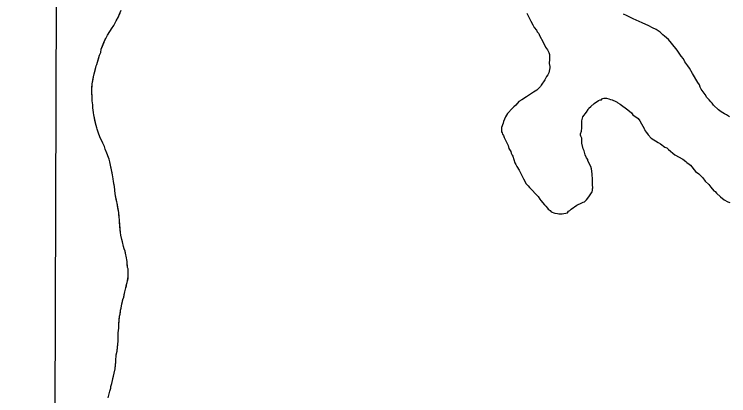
# Model space of a CAD drawing. Extents: x 3172231 to 3210228, y 940198 to 965780.
# Drawn here: x 3176487 to 3177136, y 958520 to 958866 of the extents above; entities that cross this region are included whole.
import ezdxf

# ---------------------------------------------------------------- set-up
doc = ezdxf.new("R2010")
doc.units = 0
for name, color, linetype in [('V-GRID-FRAM', 7, 'Continuous'), ('V-SITE-VEGE', 7, 'Continuous'), ('V-TOPO-SHOR', 7, 'Continuous')]:
    doc.layers.add(name, color=color, linetype=linetype)

msp = doc.modelspace()

# ---------------------------------------------------------------- linework, layer by layer
at = {"layer": 'V-GRID-FRAM'}
msp.add_lwpolyline([(3176539.592, 963919.479), (3207827.662, 963842.116), (3207790.623, 945652.442), (3176486.679, 945729.845), (3176539.592, 963919.479)], dxfattribs=at)
at = {"layer": 'V-SITE-VEGE'}
for p, q in [((3176581.244, 958864.267), (3176582.096, 958865.934)), ((3176582.096, 958865.934), (3176583.806, 958870.099)), ((3176952.386, 958867.416), (3176955.968, 958860.085)), ((3177042.724, 958865.36), (3177040.178, 958866.478)), ((3176576.988, 958856.148), (3176579.118, 958860.523)), ((3176579.118, 958860.523), (3176581.244, 958864.267)), ((3176955.968, 958860.085), (3176957.767, 958856.783)), ((3177047.084, 958863.13), (3177042.724, 958865.36)), ((3177048.903, 958862.385), (3177047.084, 958863.13)), ((3177056.898, 958858.663), (3177048.903, 958862.385)), ((3176573.384, 958850.744), (3176575.714, 958854.07)), ((3176575.714, 958854.07), (3176576.353, 958855.319)), ((3176576.353, 958855.319), (3176576.988, 958856.148)), ((3176957.767, 958856.783), (3176958.842, 958854.584)), ((3176958.842, 958854.584), (3176961.009, 958852.007)), ((3177063.081, 958856.052), (3177056.898, 958858.663)), ((3177066.35, 958854.199), (3177063.081, 958856.052)), ((3177069.62, 958852.708), (3177066.35, 958854.199)), ((3177073.249, 958850.119), (3177069.62, 958852.708)), ((3176569.773, 958844.501), (3176571.475, 958847.623)), ((3176571.475, 958847.623), (3176573.384, 958850.744)), ((3176961.009, 958852.007), (3176961.727, 958850.545)), ((3176961.727, 958850.545), (3176963.173, 958849.068)), ((3176963.173, 958849.068), (3176963.886, 958847.237)), ((3176963.886, 958847.237), (3176967.116, 958841.003)), ((3177075.785, 958847.907), (3177073.249, 958850.119)), ((3177077.231, 958846.435), (3177075.785, 958847.907)), ((3177080.855, 958843.481), (3177077.231, 958846.435)), ((3176565.712, 958834.71), (3176568.706, 958842.21)), ((3176568.706, 958842.21), (3176569.773, 958844.501)), ((3176967.116, 958841.003), (3176969.266, 958836.602)), ((3177083.745, 958840.172), (3177080.855, 958843.481)), ((3177088.8, 958833.919), (3177083.745, 958840.172)), ((3176565.267, 958831.783), (3176565.712, 958834.71)), ((3176969.266, 958836.602), (3176971.068, 958834.032)), ((3176971.068, 958834.032), (3176972.144, 958831.832)), ((3177092.398, 958828.412), (3177088.8, 958833.919)), ((3176561.612, 958820.732), (3176563.989, 958829.287)), ((3176563.989, 958829.287), (3176565.267, 958831.783)), ((3176972.144, 958831.832), (3176972.858, 958830.002)), ((3176972.858, 958830.002), (3176972.817, 958825.621)), ((3177094.567, 958825.838), (3177092.398, 958828.412)), ((3176561.186, 958819.69), (3176561.612, 958820.732)), ((3176972.817, 958825.621), (3176972.418, 958821.609)), ((3176972.418, 958821.609), (3176973.125, 958819.047)), ((3177095.64, 958823.274), (3177094.567, 958825.838)), ((3177098.528, 958819.598), (3177095.64, 958823.274)), ((3176558.585, 958809.675), (3176561.186, 958819.69)), ((3176973.114, 958817.951), (3176972.34, 958813.214)), ((3176973.125, 958819.047), (3176973.114, 958817.951)), ((3177099.967, 958817.394), (3177098.528, 958819.598)), ((3177102.845, 958812.622), (3177099.967, 958817.394)), ((3176557.481, 958803.201), (3176558.585, 958809.675)), ((3176970.122, 958809.95), (3176968.637, 958807.041)), ((3176971.23, 958811.4), (3176970.122, 958809.95)), ((3176972.34, 958813.214), (3176971.23, 958811.4)), ((3177107.52, 958804.549), (3177102.845, 958812.622)), ((3176557.016, 958797.977), (3176557.473, 958802.157)), ((3176557.473, 958802.157), (3176557.481, 958803.201)), ((3176964.566, 958800.873), (3176961.252, 958797.617)), ((3176965.305, 958801.96), (3176964.566, 958800.873)), ((3176968.637, 958807.041), (3176965.305, 958801.96)), ((3177108.958, 958802.347), (3177107.52, 958804.549)), ((3177109.669, 958800.152), (3177108.958, 958802.347)), ((3176556.996, 958795.677), (3176557.016, 958797.977)), ((3176557.381, 958791.909), (3176556.996, 958795.677)), ((3176958.315, 958795.818), (3176952.071, 958791.493)), ((3176961.252, 958797.617), (3176958.315, 958795.818)), ((3177110.746, 958798.317), (3177109.669, 958800.152)), ((3177114.355, 958793.539), (3177110.746, 958798.317)), ((3176557.354, 958788.98), (3176557.381, 958791.909)), ((3176557.555, 958787.934), (3176557.354, 958788.98)), ((3176557.938, 958784.165), (3176557.555, 958787.934)), ((3176947.666, 958788.613), (3176945.098, 958787.176)), ((3176952.071, 958791.493), (3176947.666, 958788.613)), ((3177013.341, 958785.47), (3177017.38, 958787.989)), ((3177017.38, 958787.989), (3177018.846, 958788.706)), ((3177018.846, 958788.706), (3177019.942, 958788.697)), ((3177019.942, 958788.697), (3177021.046, 958789.781)), ((3177021.046, 958789.781), (3177022.143, 958790.135)), ((3177022.143, 958790.135), (3177024.699, 958790.113)), ((3177024.699, 958790.113), (3177026.887, 958789.73)), ((3177026.887, 958789.73), (3177028.339, 958788.986)), ((3177028.339, 958788.986), (3177029.797, 958788.607)), ((3177029.797, 958788.607), (3177033.067, 958787.118)), ((3177115.792, 958790.971), (3177114.355, 958793.539)), ((3177117.961, 958788.761), (3177115.792, 958790.971)), ((3177119.405, 958786.922), (3177117.961, 958788.761)), ((3176557.911, 958781.237), (3176557.938, 958784.165)), ((3176558.316, 958779.77), (3176557.911, 958781.237)), ((3176940.309, 958782.474), (3176939.201, 958781.024)), ((3176942.149, 958783.917), (3176940.309, 958782.474)), ((3176945.098, 958787.176), (3176942.149, 958783.917)), ((3177008.557, 958781.132), (3177010.396, 958782.576)), ((3177010.396, 958782.576), (3177013.341, 958785.47)), ((3177033.067, 958787.118), (3177034.161, 958786.744)), ((3177034.161, 958786.744), (3177034.882, 958786.006)), ((3177034.882, 958786.006), (3177037.063, 958784.892)), ((3177037.063, 958784.892), (3177043.953, 958779.721)), ((3177120.488, 958785.818), (3177119.405, 958786.922)), ((3177121.934, 958783.981), (3177120.488, 958785.818)), ((3177126.274, 958779.559), (3177121.934, 958783.981)), ((3176558.712, 958777.046), (3176558.316, 958779.77)), ((3176558.902, 958774.953), (3176558.712, 958777.046)), ((3176560.909, 958765.317), (3176558.902, 958774.953)), ((3176934.78, 958776.317), (3176932.928, 958773.413)), ((3176939.201, 958781.024), (3176934.78, 958776.317)), ((3177003.011, 958773.151), (3177006.335, 958777.501)), ((3177006.335, 958777.501), (3177007.818, 958780.045)), ((3177007.818, 958780.045), (3177008.557, 958781.132)), ((3177043.953, 958779.721), (3177047.211, 958776.772)), ((3177047.211, 958776.772), (3177048.655, 958774.933)), ((3177048.655, 958774.933), (3177053.369, 958771.605)), ((3177128.814, 958777.712), (3177126.274, 958779.559)), ((3177131.718, 958775.861), (3177128.814, 958777.712)), ((3177133.536, 958775.115), (3177131.718, 958775.861)), ((3177136.438, 958773.264), (3177133.536, 958775.115)), ((3176931.065, 958769.051), (3176930.686, 958767.595)), ((3176932.928, 958773.413), (3176931.065, 958769.051)), ((3177002.194, 958763.302), (3177002.247, 958769.508)), ((3177002.247, 958769.508), (3177002.626, 958770.966)), ((3177002.626, 958770.966), (3177003.011, 958773.151)), ((3177053.369, 958771.605), (3177054.813, 958769.768)), ((3177054.813, 958769.768), (3177059.124, 958762.063)), ((3176561.724, 958763.216), (3176560.909, 958765.317)), ((3176561.923, 958761.961), (3176561.724, 958763.216)), ((3176562.734, 958759.235), (3176561.923, 958761.961)), ((3176929.193, 958763.591), (3176929.154, 958759.577)), ((3176930.686, 958767.595), (3176929.193, 958763.591)), ((3177001.801, 958760.386), (3177002.194, 958763.302)), ((3177059.124, 958762.063), (3177059.481, 958760.963)), ((3176564.782, 958754.197), (3176562.734, 958759.235)), ((3176929.154, 958759.577), (3176929.879, 958758.842)), ((3176929.879, 958758.842), (3176930.229, 958757.377)), ((3176930.229, 958757.377), (3176930.948, 958756.276)), ((3176930.948, 958756.276), (3176931.663, 958754.445)), ((3177001.039, 958756.743), (3177001.047, 958757.838)), ((3177001.393, 958755.645), (3177001.039, 958756.743)), ((3177001.047, 958757.838), (3177001.801, 958760.386)), ((3177002.108, 958753.814), (3177001.393, 958755.645)), ((3177059.481, 958760.963), (3177060.924, 958759.126)), ((3177060.924, 958759.126), (3177062.364, 958756.923)), ((3177062.364, 958756.923), (3177065.258, 958753.978)), ((3176566.22, 958751.465), (3176564.782, 958754.197)), ((3176567.039, 958749.366), (3176566.22, 958751.465)), ((3176568.475, 958746.216), (3176567.039, 958749.366)), ((3176931.663, 958754.445), (3176935.249, 958747.113)), ((3177002.069, 958749.433), (3177002.108, 958753.814)), ((3177003.482, 958744.309), (3177002.069, 958749.433)), ((3177065.258, 958753.978), (3177071.426, 958749.906)), ((3177071.426, 958749.906), (3177073.608, 958748.792)), ((3177073.608, 958748.792), (3177077.595, 958745.837)), ((3176569.081, 958743.91), (3176568.475, 958746.216)), ((3176570.721, 958740.34), (3176569.081, 958743.91)), ((3176935.249, 958747.113), (3176935.955, 958744.551)), ((3176935.955, 958744.551), (3176937.754, 958741.614)), ((3177004.197, 958742.478), (3177003.482, 958744.309)), ((3177005.258, 958738.818), (3177004.197, 958742.478)), ((3177077.595, 958745.837), (3177079.416, 958745.089)), ((3177079.416, 958745.089), (3177080.862, 958743.617)), ((3177080.862, 958743.617), (3177086.66, 958738.818)), ((3176572.763, 958734.884), (3176570.721, 958740.34)), ((3176937.754, 958741.614), (3176938.106, 958740.152)), ((3176938.106, 958740.152), (3176938.818, 958738.319)), ((3176938.818, 958738.319), (3176939.541, 958737.581)), ((3176939.541, 958737.581), (3176941.313, 958731.362)), ((3177006.327, 958735.89), (3177005.258, 958738.818)), ((3177007.775, 958734.415), (3177006.327, 958735.89)), ((3177086.66, 958738.818), (3177093.924, 958734.739)), ((3176573.578, 958732.367), (3176572.763, 958734.884)), ((3176575.98, 958720.423), (3176573.578, 958732.367)), ((3176941.313, 958731.362), (3176942.394, 958729.891)), ((3176942.394, 958729.891), (3176943.107, 958728.06)), ((3177007.764, 958733.322), (3177007.775, 958734.415)), ((3177010.275, 958728.187), (3177007.764, 958733.322)), ((3177093.924, 958734.739), (3177096.824, 958732.523)), ((3177096.824, 958732.523), (3177097.547, 958731.786)), ((3177097.547, 958731.786), (3177099.724, 958730.305)), ((3177099.724, 958730.305), (3177100.807, 958729.201)), ((3176943.107, 958728.06), (3176945.268, 958724.755)), ((3176945.268, 958724.755), (3176946.347, 958722.92)), ((3176946.347, 958722.92), (3176949.214, 958717.054)), ((3177010.984, 958725.992), (3177010.275, 958728.187)), ((3177011.674, 958721.605), (3177010.984, 958725.992)), ((3177100.807, 958729.201), (3177105.505, 958723.684)), ((3177105.505, 958723.684), (3177108.405, 958721.468)), ((3176576.576, 958716.864), (3176575.98, 958720.423)), ((3176576.763, 958714.351), (3176576.576, 958716.864)), ((3176949.214, 958717.054), (3176951.727, 958712.287)), ((3177011.989, 958716.127), (3177011.674, 958721.605)), ((3177108.405, 958721.468), (3177112.02, 958717.785)), ((3177112.02, 958717.785), (3177114.187, 958714.847)), ((3176577.559, 958709.954), (3176576.763, 958714.351)), ((3176578.338, 958703.253), (3176577.559, 958709.954)), ((3176951.727, 958712.287), (3176953.535, 958710.447)), ((3176953.535, 958710.447), (3176954.617, 958708.975)), ((3177011.948, 958711.381), (3177011.989, 958716.127)), ((3177012.29, 958708.823), (3177011.948, 958711.381)), ((3177114.187, 958714.847), (3177117.445, 958711.897)), ((3177117.445, 958711.897), (3177119.247, 958709.325)), ((3176954.617, 958708.975), (3176962.575, 958700.875)), ((3177008.565, 958700.461), (3177011.525, 958705.18)), ((3177011.525, 958705.18), (3177011.901, 958706.27)), ((3177011.901, 958706.27), (3177011.916, 958707.734)), ((3177011.916, 958707.734), (3177012.29, 958708.823)), ((3177119.247, 958709.325), (3177122.137, 958706.014)), ((3177122.137, 958706.014), (3177123.227, 958705.274)), ((3177123.227, 958705.274), (3177124.672, 958703.802)), ((3177124.672, 958703.802), (3177128.293, 958700.484)), ((3176579.737, 958696.13), (3176578.338, 958703.253)), ((3176962.575, 958700.875), (3176964.013, 958698.305)), ((3176964.013, 958698.305), (3176965.094, 958697.201)), ((3176965.094, 958697.201), (3176968.345, 958693.156)), ((3177004.51, 958696.118), (3177006.351, 958697.926)), ((3177006.351, 958697.926), (3177008.565, 958700.461)), ((3177128.293, 958700.484), (3177131.556, 958697.899)), ((3177131.556, 958697.899), (3177134.824, 958696.046)), ((3176580.144, 958694.87), (3176579.737, 958696.13)), ((3176581.531, 958686.283), (3176580.144, 958694.87)), ((3176968.345, 958693.156), (3176969.432, 958692.05)), ((3176969.432, 958692.05), (3176970.876, 958690.213)), ((3176992.404, 958689.29), (3176997.547, 958692.894)), ((3176997.547, 958692.894), (3177002.313, 958695.042)), ((3177002.313, 958695.042), (3177003.412, 958695.761)), ((3177003.412, 958695.761), (3177004.51, 958696.118)), ((3177134.824, 958696.046), (3177136.643, 958695.296)), ((3176583.042, 958668.074), (3176581.531, 958686.283)), ((3176970.876, 958690.213), (3176971.599, 958689.478)), ((3176971.599, 958689.478), (3176973.411, 958687.999)), ((3176973.411, 958687.999), (3176974.497, 958686.895)), ((3176974.497, 958686.895), (3176977.771, 958685.771)), ((3176977.771, 958685.771), (3176979.959, 958685.386)), ((3176979.959, 958685.386), (3176981.415, 958685.011)), ((3176981.415, 958685.011), (3176984.333, 958684.983)), ((3176984.333, 958684.983), (3176989.089, 958686.035)), ((3176989.089, 958686.035), (3176990.197, 958687.483)), ((3176990.197, 958687.483), (3176991.298, 958688.204)), ((3176991.298, 958688.204), (3176992.404, 958689.29)), ((3176583.437, 958665.561), (3176583.042, 958668.074)), ((3176585.057, 958659.69), (3176583.437, 958665.561)), ((3176585.854, 958655.293), (3176585.057, 958659.69)), ((3176586.462, 958653.196), (3176585.854, 958655.293)), ((3176587.283, 958651.305), (3176586.462, 958653.196)), ((3176587.879, 958647.955), (3176587.283, 958651.305)), ((3176588.287, 958646.695), (3176587.879, 958647.955)), ((3176589.079, 958641.669), (3176588.287, 958646.695)), ((3176589.659, 958636.435), (3176589.079, 958641.669)), ((3176590.065, 958634.968), (3176589.659, 958636.435)), ((3176590.261, 958633.711), (3176590.065, 958634.968)), ((3176590.212, 958628.065), (3176590.261, 958633.711)), ((3176589.325, 958622.635), (3176590.212, 958628.065)), ((3176588.029, 958617.837), (3176588.682, 958620.757)), ((3176588.682, 958620.757), (3176589.325, 958622.635)), ((3176586.071, 958609.278), (3176586.952, 958614.29)), ((3176586.952, 958614.29), (3176588.029, 958617.837)), ((3176584.115, 958601.348), (3176585.424, 958607.193)), ((3176585.424, 958607.193), (3176586.071, 958609.278)), ((3176583.247, 958597.592), (3176583.89, 958599.468)), ((3176583.89, 958599.468), (3176584.115, 958601.348)), ((3176582.36, 958591.952), (3176582.794, 958593.832)), ((3176582.794, 958593.832), (3176583.247, 958597.592)), ((3176581.672, 958585.268), (3176582.36, 958591.952)), ((3176581.178, 958576.906), (3176581.635, 958581.294)), ((3176581.635, 958581.294), (3176581.672, 958585.268)), ((3176580.902, 958569.379), (3176581.178, 958576.906)), ((3176580.668, 958566.661), (3176580.902, 958569.379)), ((3176579.982, 958560.186), (3176580.668, 958566.661)), ((3176578.858, 958551.623), (3176579.327, 958557.052)), ((3176579.327, 958557.052), (3176579.982, 958560.186)), ((3176578.166, 958544.097), (3176578.85, 958550.366)), ((3176578.85, 958550.366), (3176579.067, 958551.408)), ((3176579.067, 958551.408), (3176578.858, 958551.623)), ((3176575.329, 958530.946), (3176578.166, 958544.097)), ((3176574.467, 958528.026), (3176575.329, 958530.946)), ((3176572.943, 958521.556), (3176573.162, 958522.81)), ((3176573.162, 958522.81), (3176573.595, 958524.059)), ((3176573.595, 958524.059), (3176574.244, 958526.564)), ((3176574.244, 958526.564), (3176574.467, 958528.026)), ((3176571.866, 958518.011), (3176572.943, 958521.556))]:
    msp.add_line(p, q, dxfattribs=at)
at = {"layer": 'V-TOPO-SHOR'}
for points in [[(3176581.531, 958686.283), (3176581.133, 958688.587), (3176580.539, 958692.357), (3176580.144, 958694.87), (3176579.737, 958696.13), (3176579.335, 958698.016), (3176578.934, 958699.902), (3176578.338, 958703.253), (3176577.559, 958709.954), (3176577.363, 958711.209), (3176576.763, 958714.353), (3176576.576, 958716.864), (3176575.98, 958720.423), (3176575.579, 958722.309), (3176574.176, 958729.224), (3176573.578, 958732.367), (3176572.763, 958734.884), (3176572.151, 958736.353), (3176570.721, 958740.34), (3176569.081, 958743.91), (3176568.475, 958746.216), (3176567.039, 958749.366), (3176566.22, 958751.465), (3176564.782, 958754.197), (3176562.734, 958759.235), (3176561.923, 958761.961), (3176561.724, 958763.216), (3176560.907, 958765.315), (3176560.508, 958767.411), (3176559.904, 958770.134), (3176558.902, 958774.953), (3176558.712, 958777.046), (3176558.316, 958779.77), (3176557.911, 958781.237), (3176557.929, 958783.121), (3176557.938, 958784.165), (3176557.555, 958787.934), (3176557.354, 958788.98), (3176557.381, 958791.909), (3176557.188, 958793.793), (3176556.996, 958795.677), (3176557.016, 958797.977), (3176557.247, 958800.486), (3176557.473, 958802.157), (3176557.481, 958803.201), (3176557.921, 958805.706), (3176558.585, 958809.675), (3176559.236, 958812.389), (3176560.102, 958815.516), (3176560.752, 958818.021), (3176561.186, 958819.69), (3176561.612, 958820.732), (3176562.261, 958823.026), (3176563.342, 958826.991), (3176563.989, 958829.287), (3176565.267, 958831.783), (3176565.712, 958834.708), (3176566.781, 958837.417), (3176568.28, 958841.169), (3176568.706, 958842.21), (3176569.345, 958843.461), (3176569.773, 958844.501), (3176570.836, 958846.373), (3176571.475, 958847.623), (3176573.384, 958850.744), (3176575.714, 958854.07), (3176576.353, 958855.319), (3176576.988, 958856.148), (3176577.627, 958857.398), (3176578.264, 958858.647), (3176579.118, 958860.523), (3176581.244, 958864.267), (3176582.096, 958865.934), (3176582.737, 958867.601)], [(3176571.866, 958518.011), (3176572.943, 958521.556), (3176573.164, 958522.81), (3176573.595, 958524.059), (3176574.244, 958526.564), (3176574.467, 958528.026), (3176575.329, 958530.946), (3176576.204, 958535.12), (3176577.074, 958539.087), (3176577.293, 958540.132), (3176577.947, 958543.052), (3176578.166, 958544.097), (3176578.62, 958548.277), (3176578.85, 958550.366), (3176579.069, 958551.408), (3176578.86, 958551.621), (3176579.327, 958557.052), (3176579.982, 958560.186), (3176580.439, 958564.364), (3176580.668, 958566.661), (3176580.902, 958569.379), (3176580.918, 958571.261), (3176581.178, 958576.906), (3176581.635, 958581.292), (3176581.658, 958583.803), (3176581.672, 958585.268), (3176581.899, 958587.357), (3176582.36, 958591.952), (3176582.794, 958593.832), (3176583.024, 958596.13), (3176583.247, 958597.592), (3176583.89, 958599.468), (3176584.115, 958601.348), (3176584.986, 958605.107), (3176585.424, 958607.193), (3176586.071, 958609.278), (3176586.507, 958611.574), (3176586.952, 958614.29), (3176587.599, 958616.586), (3176588.029, 958617.837), (3176588.463, 958619.715), (3176588.682, 958620.757), (3176589.325, 958622.635), (3176589.548, 958624.098), (3176589.987, 958626.393), (3176590.212, 958628.065), (3176590.243, 958631.62), (3176590.261, 958633.711), (3176590.065, 958634.968), (3176589.659, 958636.435), (3176589.27, 958639.576), (3176589.079, 958641.669), (3176588.287, 958646.695), (3176587.879, 958647.955), (3176587.681, 958649.001), (3176587.283, 958651.305), (3176586.462, 958653.196), (3176585.854, 958655.293), (3176585.057, 958659.692), (3176584.449, 958661.787), (3176583.843, 958664.093), (3176583.437, 958665.561), (3176583.042, 958668.074), (3176582.852, 958670.167), (3176582.288, 958677.493), (3176582.098, 958679.377), (3176581.914, 958682.308), (3176581.721, 958684.19), (3176581.531, 958686.283)]]:
    msp.add_lwpolyline(points, dxfattribs=at)

doc.saveas('drawing.dxf')
